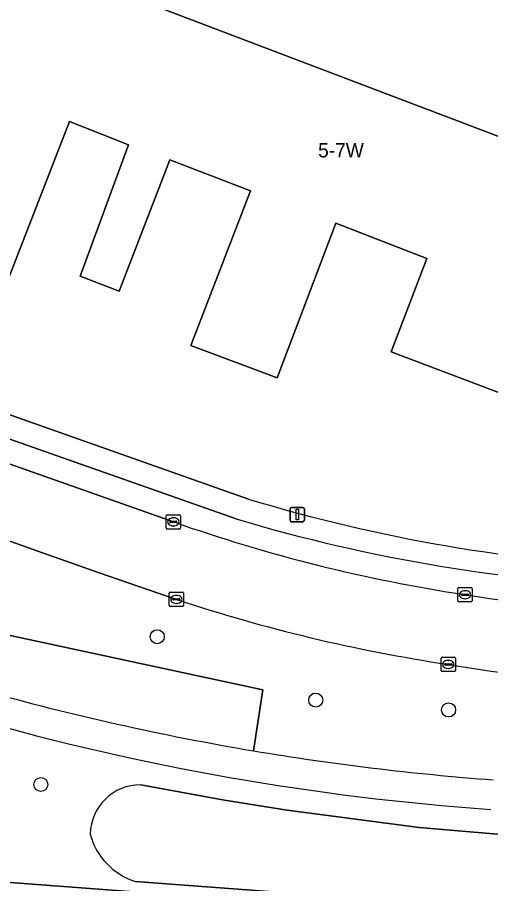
# Model space of a CAD drawing. Extents: x 163683 to 164494, y 382709 to 383872.
# Drawn here: x 163938 to 163971.1, y 383696.4 to 383756.9 of the extents above; entities that cross this region are included whole.
import ezdxf

# ---------------------------------------------------------------- set-up
doc = ezdxf.new("R2010")
doc.units = 0
for name, color, linetype in [('IMGEO_Boom', 7, 'Continuous'), ('IMGEO_Erf', 7, 'Continuous'), ('IMGEO_Groenvoorziening', 7, 'Continuous'), ('IMGEO_Kolk', 7, 'Continuous'), ('IMGEO_Lichtmast', 7, 'Continuous'), ('IMGEO_Pand', 7, 'Continuous'), ('IMGEO_Pand_nummerreeks', 7, 'Continuous'), ('IMGEO_Parkeervlak_open', 7, 'Continuous'), ('IMGEO_Rijbaan_lokaal_open', 7, 'Continuous'), ('IMGEO_Voetpad_halfverhard', 7, 'Continuous'), ('IMGEO_Voetpad_open', 7, 'Continuous')]:
    doc.layers.add(name, color=color, linetype=linetype)

msp = doc.modelspace()

# ---------------------------------------------------------------- linework, layer by layer
at = {"layer": 'IMGEO_Boom'}
for centre in [(163947.782, 383713.671), (163958.847, 383709.246), (163968.133, 383708.559), (163939.648, 383703.359)]:
    msp.add_circle(centre, 0.489, dxfattribs=at)
at = {"layer": 'IMGEO_Erf'}
for points in [[(163878.567, 383750), (163906.048, 383740.257), (163954.153, 383723.269)], [(163971.884, 383730.606), (163964.122, 383733.538), (163966.607, 383740.063), (163960.246, 383742.524), (163956.151, 383731.724), (163950.129, 383734), (163954.285, 383744.776), (163948.654, 383746.934), (163945.111, 383737.779), (163942.393, 383738.823), (163945.776, 383747.981), (163941.661, 383749.62), (163937.445, 383738.791)]]:
    msp.add_lwpolyline(points, dxfattribs=at)
msp.add_arc((163987.587, 383834.262), 115.919, 253.23625, 267.34621, dxfattribs=at)
at = {"layer": 'IMGEO_Groenvoorziening'}
for points in [[(163939.45, 383719.637), (163929.807, 383723.088), (163914.266, 383728.659), (163887.777, 383738.058), (163886.161, 383734.581), (163883.607, 383729.082), (163896.685, 383723.623), (163898.53, 383727.849), (163931.434, 383715.068), (163955.152, 383709.969), (163954.504, 383705.708)], [(163908.775, 383716.598), (163896.181, 383721.595), (163887.994, 383724.998), (163878.785, 383728.826), (163865.367, 383705.567), (163866.151, 383705.618), (163866.42, 383701.245), (163871.92, 383701.321), (163875.92, 383701.182), (164008.37, 383691.171)], [(163954.504, 383705.708), (163955.152, 383709.969), (163931.434, 383715.068), (163898.53, 383727.849), (163896.685, 383723.623), (163897.015, 383723.486), (163909.614, 383718.513)], [(163949.119, 383716.277), (163943.73, 383718.133), (163939.45, 383719.637)], [(164083.082, 383695.64), (164083.318, 383696.937), (164084.92, 383698.702), (164083.778, 383701.125), (164082.629, 383701.939), (164081.217, 383701.652), (164079.435, 383700.576), (164077.897, 383698.797), (164075.936, 383697.746), (164074.559, 383697.438), (164072.063, 383697.301), (164064.646, 383698.236), (164062.511, 383697.708), (164061.417, 383696.979), (164059.615, 383696.686), (164052.622, 383696.86), (164050.465, 383696.964), (163998.087, 383698.225), (163981.321, 383699.161), (163976.184, 383699.499), (163966.067, 383700.366), (163956.851, 383701.57), (163952.47, 383702.271), (163946.626, 383703.338)], [(163946.626, 383703.338), (163952.47, 383702.271), (163956.851, 383701.57), (163966.067, 383700.366), (163976.184, 383699.499), (163981.321, 383699.161), (163998.087, 383698.225), (164050.465, 383696.964), (164052.622, 383696.86), (164059.615, 383696.686), (164061.417, 383696.979), (164062.511, 383697.708), (164064.646, 383698.236), (164072.063, 383697.301), (164074.559, 383697.438), (164075.936, 383697.746), (164077.897, 383698.797), (164076.282, 383699.42), (164075.836, 383699.603), (164075.146, 383700.08)], [(163946.267, 383696.593), (163968.93, 383694.886), (163994.067, 383693.289), (164008.862, 383692.068), (164038.308, 383689.82), (164050.175, 383688.655), (164052.345, 383688.185)], [(164052.345, 383688.185), (164050.175, 383688.655), (164038.308, 383689.82), (164008.862, 383692.068), (163994.067, 383693.289), (163968.93, 383694.886), (163946.267, 383696.593)]]:
    msp.add_lwpolyline(points, dxfattribs=at)
for centre, radius, start, end in [((163985.062, 383824.638), 114.167, 251.64932, 261.45717), ((163985.948, 383816.784), 106.551, 260.3586, 266.90905), ((163984.823, 383885.797), 182.623, 254.35582, 260.44366), ((163983.56, 383879.114), 177.932, 254.13371, 265.97529), ((163984.765, 383885.678), 182.497, 260.45542, 265.75217), ((163946.612, 383699.821), 3.517, 89.76501, 178.68922), ((163946.612, 383699.821), 3.517, 89.76501, 178.68922), ((163947.644, 383701.089), 4.702, 194.62984, 252.9655), ((163947.644, 383701.089), 4.702, 194.62984, 252.9655)]:
    msp.add_arc(centre, radius, start, end, dxfattribs=at)
at = {"layer": 'IMGEO_Kolk'}
for p, q in [((163948.407, 383721.258), (163948.407, 383722.11)), ((163948.482, 383722.184), (163949.334, 383722.184)), ((163948.895, 383721.964), (163948.92, 383721.964)), ((163949.408, 383722.11), (163949.408, 383721.258)), ((163949.334, 383721.184), (163948.482, 383721.184)), ((163948.666, 383721.678), (163948.666, 383721.69)), ((163949.104, 383721.641), (163948.706, 383721.641)), ((163948.709, 383721.727), (163949.107, 383721.727)), ((163948.918, 383721.404), (163948.893, 383721.404)), ((163949.15, 383721.69), (163949.15, 383721.678)), ((163968.78, 383716.173), (163968.78, 383717.025)), ((163968.855, 383717.099), (163969.707, 383717.099)), ((163969.781, 383717.025), (163969.781, 383716.173)), ((163948.618, 383715.85), (163948.618, 383716.702)), ((163948.693, 383716.776), (163949.545, 383716.776)), ((163949.106, 383716.556), (163949.131, 383716.556)), ((163949.619, 383716.702), (163949.619, 383715.85)), ((163969.039, 383716.593), (163969.039, 383716.605)), ((163969.477, 383716.556), (163969.079, 383716.556)), ((163969.082, 383716.642), (163969.48, 383716.642)), ((163969.268, 383716.879), (163969.293, 383716.879)), ((163969.523, 383716.605), (163969.523, 383716.593)), ((163949.545, 383715.776), (163948.693, 383715.776)), ((163948.877, 383716.27), (163948.877, 383716.282)), ((163949.315, 383716.233), (163948.917, 383716.233)), ((163948.92, 383716.319), (163949.318, 383716.319)), ((163949.129, 383715.996), (163949.104, 383715.996)), ((163949.361, 383716.282), (163949.361, 383716.27)), ((163969.707, 383716.099), (163968.855, 383716.099)), ((163969.291, 383716.319), (163969.266, 383716.319)), ((163967.606, 383711.311), (163967.606, 383712.163)), ((163967.681, 383712.237), (163968.533, 383712.237)), ((163968.607, 383712.163), (163968.607, 383711.311)), ((163967.865, 383711.731), (163967.865, 383711.743)), ((163968.303, 383711.694), (163967.905, 383711.694)), ((163967.908, 383711.78), (163968.306, 383711.78)), ((163968.094, 383712.017), (163968.119, 383712.017)), ((163968.349, 383711.743), (163968.349, 383711.731)), ((163968.533, 383711.237), (163967.681, 383711.237)), ((163968.117, 383711.457), (163968.092, 383711.457))]:
    msp.add_line(p, q, dxfattribs=at)
for points in [[(163948.407, 383721.258), (163948.407, 383722.11)], [(163948.482, 383722.184), (163949.334, 383722.184)], [(163949.408, 383722.11), (163949.408, 383721.258)], [(163949.334, 383721.184), (163948.482, 383721.184)], [(163968.78, 383716.173), (163968.78, 383717.025)], [(163968.855, 383717.099), (163969.707, 383717.099)], [(163969.781, 383717.025), (163969.781, 383716.173)], [(163948.618, 383715.85), (163948.618, 383716.702)], [(163948.693, 383716.776), (163949.545, 383716.776)], [(163949.619, 383716.702), (163949.619, 383715.85)], [(163949.545, 383715.776), (163948.693, 383715.776)], [(163969.707, 383716.099), (163968.855, 383716.099)], [(163967.606, 383711.311), (163967.606, 383712.163)], [(163967.681, 383712.237), (163968.533, 383712.237)], [(163968.607, 383712.163), (163968.607, 383711.311)], [(163968.533, 383711.237), (163967.681, 383711.237)]]:
    msp.add_lwpolyline(points, dxfattribs=at)
for centre, radius, start, end in [((163948.484, 383722.108), 0.0765, 91.55205, 178.44795), ((163948.484, 383722.108), 0.0765, 91.55205, 178.44795), ((163949.332, 383722.108), 0.0765, 1.55205, 88.44795), ((163949.332, 383722.108), 0.0765, 1.55205, 88.44795), ((163948.484, 383721.26), 0.0765, 181.55205, 268.44795), ((163948.484, 383721.26), 0.0765, 181.55205, 268.44795), ((163948.706, 383721.687), 0.0403, 85.87752, 175.75265), ((163948.703, 383721.677), 0.0366, 178.93798, 274.71019), ((163949.107, 383721.684), 0.043, 264.86636, 352.45326), ((163949.111, 383721.689), 0.0386, 1.73085, 96.63898), ((163949.332, 383721.26), 0.0765, 271.55205, 358.44795), ((163949.332, 383721.26), 0.0765, 271.55205, 358.44795), ((163968.857, 383717.023), 0.0765, 91.55205, 178.44795), ((163968.857, 383717.023), 0.0765, 91.55205, 178.44795), ((163969.705, 383717.023), 0.0765, 1.55205, 88.44795), ((163969.705, 383717.023), 0.0765, 1.55205, 88.44795), ((163948.695, 383716.7), 0.0765, 91.55205, 178.44795), ((163948.695, 383716.7), 0.0765, 91.55205, 178.44795), ((163949.543, 383716.7), 0.0765, 1.55205, 88.44795), ((163949.543, 383716.7), 0.0765, 1.55205, 88.44795), ((163969.079, 383716.602), 0.0403, 85.87752, 175.75265), ((163969.076, 383716.592), 0.0366, 178.93798, 274.71019), ((163969.48, 383716.599), 0.043, 264.86636, 352.45326), ((163969.484, 383716.604), 0.0386, 1.73085, 96.63898), ((163948.695, 383715.852), 0.0765, 181.55205, 268.44795), ((163948.695, 383715.852), 0.0765, 181.55205, 268.44795), ((163948.917, 383716.279), 0.0403, 85.87752, 175.75265), ((163948.914, 383716.269), 0.0366, 178.93798, 274.71019), ((163949.318, 383716.276), 0.043, 264.86636, 352.45326), ((163949.322, 383716.281), 0.0386, 1.73085, 96.63898), ((163949.543, 383715.852), 0.0765, 271.55205, 358.44795), ((163949.543, 383715.852), 0.0765, 271.55205, 358.44795), ((163968.857, 383716.175), 0.0765, 181.55205, 268.44795), ((163968.857, 383716.175), 0.0765, 181.55205, 268.44795), ((163969.705, 383716.175), 0.0765, 271.55205, 358.44795), ((163969.705, 383716.175), 0.0765, 271.55205, 358.44795), ((163967.683, 383712.161), 0.0765, 91.55205, 178.44795), ((163967.683, 383712.161), 0.0765, 91.55205, 178.44795), ((163968.531, 383712.161), 0.0765, 1.55205, 88.44795), ((163968.531, 383712.161), 0.0765, 1.55205, 88.44795), ((163967.905, 383711.74), 0.0403, 85.87752, 175.75265), ((163967.902, 383711.73), 0.0366, 178.93798, 274.71019), ((163968.306, 383711.737), 0.043, 264.86636, 352.45326), ((163968.31, 383711.742), 0.0386, 1.73085, 96.63898), ((163967.683, 383711.313), 0.0765, 181.55205, 268.44795), ((163967.683, 383711.313), 0.0765, 181.55205, 268.44795), ((163968.531, 383711.313), 0.0765, 271.55205, 358.44795), ((163968.531, 383711.313), 0.0765, 271.55205, 358.44795)]:
    msp.add_arc(centre, radius, start, end, dxfattribs=at)
for centre, major_axis, ratio, start_param, end_param in [((163948.894, 383721.684), (-0.387, 0.002), 0.722429, 4.712389, 7.853982), ((163948.919, 383721.684), (-0.39, 0.002), 0.717154, 1.570796, 4.712389), ((163949.105, 383716.276), (-0.387, 0.002), 0.722429, 4.712389, 7.853982), ((163949.13, 383716.276), (-0.39, 0.002), 0.717154, 1.570796, 4.712389), ((163969.267, 383716.599), (-0.387, 0.002), 0.722429, 4.712389, 7.853982), ((163969.292, 383716.599), (-0.39, 0.002), 0.717154, 1.570796, 4.712389), ((163968.093, 383711.737), (-0.387, 0.002), 0.722429, 4.712389, 7.853982), ((163968.118, 383711.737), (-0.39, 0.002), 0.717154, 1.570796, 4.712389)]:
    msp.add_ellipse(centre, major_axis=major_axis, ratio=ratio, start_param=start_param, end_param=end_param, dxfattribs=at)
at = {"layer": 'IMGEO_Lichtmast'}
for p, q in [((163957.066, 383721.796), (163957.066, 383722.596)), ((163957.066, 383722.596), (163957.066, 383721.796)), ((163957.166, 383722.696), (163957.956, 383722.696)), ((163957.956, 383722.696), (163957.166, 383722.696)), ((163958.056, 383722.596), (163958.056, 383721.796)), ((163958.056, 383721.796), (163958.056, 383722.596)), ((163957.956, 383721.696), (163957.166, 383721.696)), ((163957.166, 383721.696), (163957.956, 383721.696))]:
    msp.add_line(p, q, dxfattribs=at)
msp.add_lwpolyline([(163957.486, 383722.571), (163957.636, 383722.571), (163957.636, 383721.821), (163957.486, 383721.821), (163957.486, 383722.571)], dxfattribs=at)
for centre, start, end in [((163957.166, 383722.596), 90, 180), ((163957.166, 383722.596), 90, 180), ((163957.956, 383722.596), 0, 90), ((163957.956, 383722.596), 360, 90), ((163957.166, 383721.796), 180, 270), ((163957.166, 383721.796), 180, 270), ((163957.956, 383721.796), 270, 0), ((163957.956, 383721.796), 270, 0)]:
    msp.add_arc(centre, 0.1, start, end, dxfattribs=at)
at = {"layer": 'IMGEO_Pand'}
for points in [[(164043.447, 383721.331), (164000.221, 383737.735), (163967.903, 383750), (163926.182, 383765.833), (163908.921, 383772.356), (163912.033, 383780.556), (163907.624, 383782.265), (163902.961, 383784.071), (163902.883, 383783.906), (163898.149, 383785.657), (163897.16, 383783.089), (163901.839, 383781.245), (163900.256, 383777.071), (163891.508, 383780.444)], [(163937.445, 383738.791), (163941.661, 383749.62), (163945.776, 383747.981), (163942.393, 383738.823), (163945.111, 383737.779), (163948.654, 383746.934), (163954.285, 383744.776), (163950.129, 383734), (163956.151, 383731.724), (163960.246, 383742.524), (163966.607, 383740.063), (163964.122, 383733.538), (163971.884, 383730.606)]]:
    msp.add_lwpolyline(points, dxfattribs=at)
at = {"layer": 'IMGEO_Parkeervlak_open'}
for points in [[(163891.508, 383780.444), (163900.256, 383777.071), (163901.839, 383781.245), (163897.16, 383783.089), (163898.149, 383785.657), (163902.883, 383783.906), (163902.961, 383784.071), (163907.624, 383782.265), (163912.033, 383780.556), (163908.921, 383772.356), (163926.182, 383765.833), (163967.903, 383750), (164000.221, 383737.735), (164043.447, 383721.331)], [(163860.2, 383754.953), (163859.602, 383753.321), (163864.962, 383751.449), (163869.054, 383750), (163882.371, 383745.285), (163897.939, 383739.766), (163916.032, 383733.324), (163931.552, 383727.804), (163948.908, 383721.683)], [(163953.291, 383721.895), (163933.221, 383728.936), (163915.977, 383735.176), (163890.21, 383744.422)]]:
    msp.add_lwpolyline(points, dxfattribs=at)
for centre, radius, start, end in [((163986.203, 383831.693), 114.624, 253.31366, 267.95898), ((163986.435, 383828.69), 113.397, 250.67419, 261.3036), ((163988.818, 383841.864), 126.78, 261.13937, 269.39797)]:
    msp.add_arc(centre, radius, start, end, dxfattribs=at)
at = {"layer": 'IMGEO_Rijbaan_lokaal_open'}
for points in [[(163948.908, 383721.683), (163931.552, 383727.804), (163916.032, 383733.324), (163897.939, 383739.766), (163882.371, 383745.285), (163869.054, 383750), (163864.962, 383751.449), (163859.602, 383753.321), (163847.274, 383759.678), (163846.966, 383760.023), (163839.815, 383755.243), (163837.227, 383753.673), (163839.28, 383750.154), (163841.144, 383746.686), (163843.826, 383747.986), (163843.353, 383749.027), (163847.474, 383751.339)], [(163849, 383751.469), (163850.411, 383751.003), (163879.612, 383740.65), (163880.317, 383740.705), (163887.777, 383738.058), (163914.266, 383728.659), (163929.807, 383723.088), (163939.45, 383719.637), (163943.73, 383718.133), (163949.119, 383716.277)]]:
    msp.add_lwpolyline(points, dxfattribs=at)
for centre, radius, start, end in [((163986.435, 383828.69), 113.397, 250.67419, 261.3036), ((163988.818, 383841.864), 126.78, 261.13937, 269.39797), ((163985.062, 383824.638), 114.167, 251.64932, 261.45717), ((163985.948, 383816.784), 106.551, 260.3586, 266.90905)]:
    msp.add_arc(centre, radius, start, end, dxfattribs=at)
at = {"layer": 'IMGEO_Voetpad_halfverhard'}
for centre, radius, start, end in [((163984.823, 383885.797), 182.623, 254.35582, 260.44366), ((163983.56, 383879.114), 177.932, 254.13371, 265.97529), ((163984.765, 383885.678), 182.497, 260.45542, 265.75217)]:
    msp.add_arc(centre, radius, start, end, dxfattribs=at)
at = {"layer": 'IMGEO_Voetpad_open'}
for points in [[(163954.153, 383723.269), (163906.048, 383740.257), (163878.567, 383750), (163861.745, 383755.964)], [(163860.317, 383754.892), (163864.952, 383753.261), (163868.452, 383752.029), (163886.672, 383745.659), (163886.859, 383746.243), (163890.409, 383744.995), (163890.21, 383744.422), (163915.977, 383735.176), (163933.221, 383728.936), (163953.291, 383721.895)], [(164008.37, 383691.171), (163875.92, 383701.182), (163871.92, 383701.321), (163866.42, 383701.245), (163866.397, 383700.783), (163871.894, 383700.843), (163875.885, 383700.733), (163933.438, 383696.393)]]:
    msp.add_lwpolyline(points, dxfattribs=at)
for centre, radius, start, end in [((163987.587, 383834.262), 115.919, 253.23625, 267.34621), ((163986.203, 383831.693), 114.624, 253.31366, 267.95898)]:
    msp.add_arc(centre, radius, start, end, dxfattribs=at)

# ---------------------------------------------------------------- texts
at = {"layer": 'IMGEO_Pand_nummerreeks'}
msp.add_text('5-7W', height=1, dxfattribs=at).set_placement((163959.017, 383747.117))

doc.saveas('drawing.dxf')
